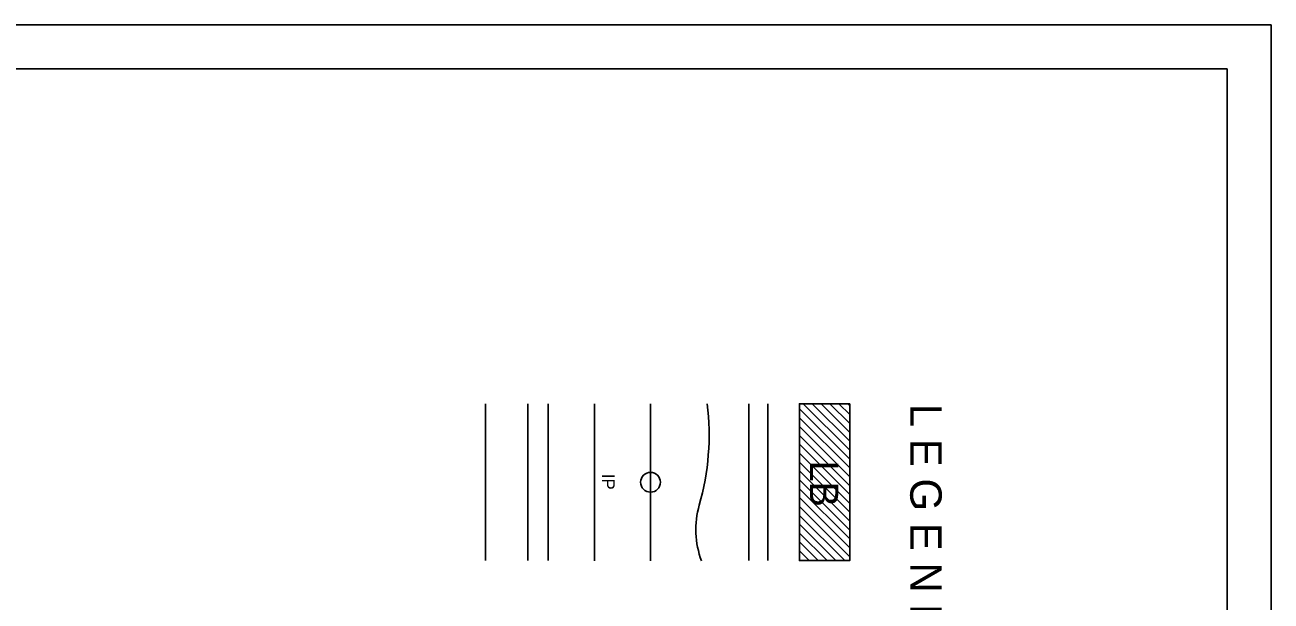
# Model space of a CAD drawing. Extents: x -510989 to -501240, y -1184665 to -1176089.
# Drawn here: x -503225 to -501240, y -1179078 to -1178160 of the extents above; entities that cross this region are included whole.
import ezdxf

# ---------------------------------------------------------------- set-up
doc = ezdxf.new("R2010")
doc.units = 0
doc.layers.add('legenda', color=7, linetype='Continuous')
doc.layers.add('rozpiska', color=7, linetype='Continuous')

msp = doc.modelspace()

# ---------------------------------------------------------------- linework, layer by layer
at = {"layer": 'legenda'}
for p, q in [((-502491.19, -1178763.57), (-502491.19, -1179013.4)), ((-502423.81, -1178763.42), (-502423.81, -1179013.42)), ((-502391.34, -1178763.42), (-502391.34, -1179013.42)), ((-502317.67, -1178763.53), (-502317.67, -1179013.7)), ((-502228.44, -1178763.53), (-502228.44, -1179013.7)), ((-502071.66, -1178763.42), (-502071.66, -1179013.42)), ((-502041.66, -1178763.42), (-502041.66, -1179013.42)), ((-501991.26, -1178771.55), (-501911.26, -1178851.55)), ((-501985.14, -1178763.53), (-501911.26, -1178837.41)), ((-501971, -1178763.53), (-501911.26, -1178823.27)), ((-501956.86, -1178763.53), (-501911.26, -1178809.12)), ((-501942.72, -1178763.53), (-501911.26, -1178794.98)), ((-501928.57, -1178763.53), (-501911.26, -1178780.84)), ((-501914.43, -1178763.53), (-501911.26, -1178766.7)), ((-501991.26, -1178785.69), (-501911.26, -1178865.69)), ((-501991.26, -1178799.83), (-501911.26, -1178879.83)), ((-501991.26, -1178813.98), (-501911.26, -1178893.98)), ((-501991.26, -1178828.12), (-501911.26, -1178908.12)), ((-501991.26, -1178842.26), (-501911.26, -1178922.26)), ((-501991.26, -1178856.4), (-501911.26, -1178936.4)), ((-501991.26, -1178870.55), (-501911.26, -1178950.55)), ((-501991.26, -1178884.69), (-501911.26, -1178964.69)), ((-501991.26, -1178898.83), (-501911.26, -1178978.83)), ((-501991.26, -1178912.97), (-501911.26, -1178992.97)), ((-501991.26, -1178927.11), (-501911.26, -1179007.11)), ((-501991.26, -1178941.26), (-501919.1, -1179013.42)), ((-501991.26, -1178955.4), (-501933.24, -1179013.42)), ((-501991.26, -1178969.54), (-501947.38, -1179013.42)), ((-501991.26, -1178983.68), (-501961.52, -1179013.42)), ((-501991.26, -1178997.82), (-501975.66, -1179013.42)), ((-501991.26, -1179011.97), (-501989.81, -1179013.42))]:
    msp.add_line(p, q, dxfattribs=at)
msp.add_lwpolyline([(-501911.26, -1178763.42), (-501911.26, -1179013.42), (-501991.26, -1179013.42), (-501991.26, -1178763.42)], close=True, dxfattribs=at)
msp.add_circle((-502228.44, -1178888.61), 15.74, dxfattribs=at)
for centre, radius, start, end in [((-502546.12, -1178812.67), 411, 344.13136, 6.86678), ((-502013.42, -1178964.09), 142.8, 164.13136, 200.32602)]:
    msp.add_arc(centre, radius, start, end, dxfattribs=at)
at = {"layer": 'rozpiska'}
for points in [[(-501240.19, -1178160), (-501240.19, -1184460), (-507180.19, -1184460), (-507180.19, -1178160)], [(-507110.19, -1184390), (-507110.19, -1178230), (-501310.19, -1178230), (-501310.19, -1184390)]]:
    msp.add_lwpolyline(points, close=True, dxfattribs=at)

# ---------------------------------------------------------------- texts
at = {"layer": 'legenda'}
for s, height, rotation, p in [('L E G E N D A', 50, 269.98112, (-501814.77, -1178763.51)), ('LB', 45, 270.02203, (-501974.51, -1178854.14)), ('IP', 20, 270, (-502305.53, -1178875.17))]:
    msp.add_text(s, height=height, rotation=rotation, dxfattribs=at).set_placement(p)

doc.saveas('drawing.dxf')
